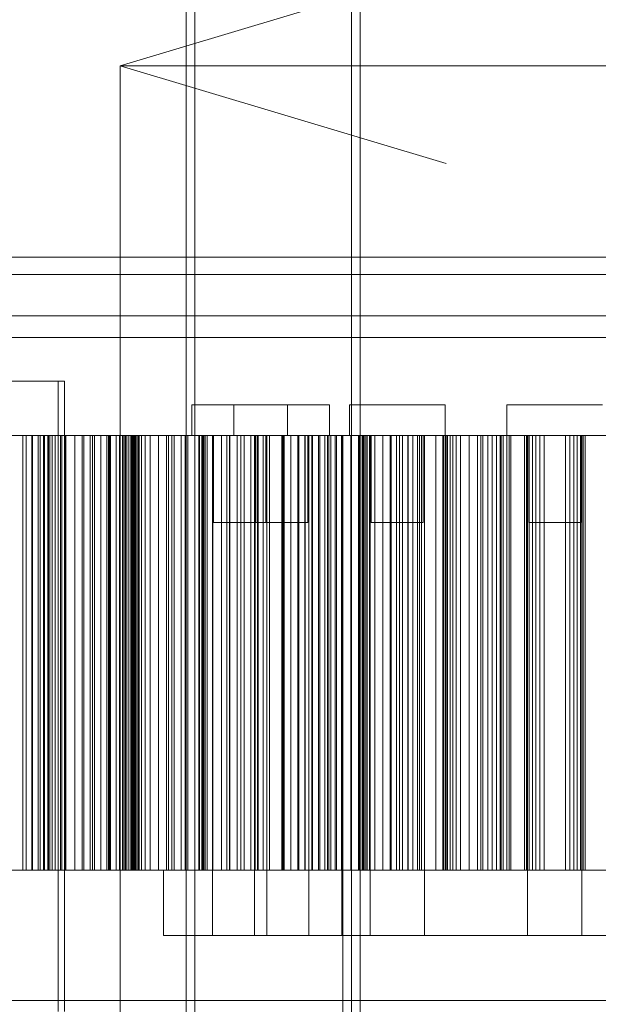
# Model space of a CAD drawing. Header units: millimetres. Extents: x -4395 to 65662, y -65530 to 6847.
# Tile 733 of 1034: x 24204 to 24470, y -17512 to -17059. Entities that reach past the tile are written whole.
import ezdxf

# ---------------------------------------------------------------- set-up
doc = ezdxf.new("R2010")
doc.units = ezdxf.units.MM
for name, color, linetype, lineweight in [('COTAS_P', 1, 'Continuous', 0), ('superior_briquetadora', 7, 'Continuous', 0), ('superior_C02', 7, 'Continuous', 0)]:
    doc.layers.add(name, color=color, linetype=linetype, lineweight=lineweight)
doc.dimstyles.new('R19_100', dxfattribs={"dimtxt": 250, "dimasz": 150, "dimexe": 150, "dimexo": 80, "dimgap": 100, "dimtad": 1, "dimtih": 1, "dimtoh": 1, "dimdsep": 46, "dimcen": 0.09, "dimadec": 0, "dimazin": 0, "dimtfac": 1, "dimtdec": 4, "dimtofl": 0, "dimtmove": 0, "dimatfit": 3, "dimfxl": 1, "dimtolj": 1, "dimtzin": 0, "dimarcsym": 0})

# ---------------------------------------------------------------- blocks, each defined once
blk = doc.blocks.new('DIM_R33_31')
at = {"layer": 'COTAS_P'}
for p, q in [((24250.07, -17080), (24400.07, -17035)), ((26750.07, -17080), (26600.07, -17035)), ((24250.07, -17980), (24250.07, -17080)), ((24250.07, -17080), (26750.07, -17080)), ((24250.07, -17080), (24400.07, -17125)), ((26750.07, -17080), (26600.07, -17125)), ((26750.07, -17980), (26750.07, -17080))]:
    blk.add_line(p, q, dxfattribs=at)
blk.add_text('2500 P', height=250, dxfattribs=at).set_placement((25500.07, -16980))

msp = doc.modelspace()

# ---------------------------------------------------------------- linework, layer by layer
at = {"layer": 'superior_briquetadora'}
for p, q in [((24283.067, -17236), (24285.246, -17236)), ((24283.067, -17236), (24283.067, -17250)), ((24285.246, -17236), (24291.351, -17236)), ((24291.351, -17236), (24300.172, -17236)), ((24300.172, -17236), (24309.963, -17236)), ((24302.494, -17236), (24304.672, -17236)), ((24302.494, -17236), (24302.494, -17250)), ((24304.672, -17236), (24310.777, -17236)), ((24309.963, -17236), (24318.784, -17236)), ((24310.777, -17236), (24319.598, -17236)), ((24318.784, -17236), (24324.889, -17236)), ((24319.598, -17236), (24329.389, -17236)), ((24324.889, -17236), (24327.067, -17236)), ((24327.067, -17236), (24327.067, -17250)), ((24329.389, -17236), (24338.211, -17236)), ((24338.211, -17236), (24344.315, -17236)), ((24344.315, -17236), (24346.494, -17236)), ((24346.494, -17236), (24346.494, -17250)), ((24355.567, -17236), (24357.746, -17236)), ((24355.567, -17236), (24355.567, -17250)), ((24357.746, -17236), (24363.851, -17236)), ((24363.851, -17236), (24372.672, -17236)), ((24372.672, -17236), (24382.463, -17236)), ((24382.463, -17236), (24391.284, -17236)), ((24391.284, -17236), (24397.389, -17236)), ((24397.389, -17236), (24399.567, -17236)), ((24399.567, -17236), (24399.567, -17250)), ((24428.067, -17236), (24430.246, -17236)), ((24428.067, -17236), (24428.067, -17250)), ((24430.246, -17236), (24436.351, -17236)), ((24436.351, -17236), (24445.172, -17236)), ((24445.172, -17236), (24454.963, -17236)), ((24454.963, -17236), (24463.784, -17236)), ((24463.784, -17236), (24469.889, -17236)), ((24469.889, -17236), (24472.067, -17236)), ((24212.394, -17250), (24198.689, -17250)), ((24201.124, -17250), (24205.376, -17250)), ((24205.376, -17250), (24205.376, -17450)), ((24205.376, -17250), (24209.478, -17250)), ((24206.858, -17250), (24209.541, -17250)), ((24206.948, -17250), (24206.858, -17250)), ((24206.858, -17450), (24206.858, -17250)), ((24209.81, -17250), (24206.948, -17250)), ((24206.948, -17450), (24206.948, -17250)), ((24209.478, -17250), (24209.478, -17450)), ((24209.478, -17250), (24213.414, -17250)), ((24209.541, -17250), (24214.897, -17250)), ((24209.541, -17450), (24209.541, -17250)), ((24215.332, -17250), (24209.81, -17250)), ((24209.81, -17450), (24209.81, -17250)), ((24225.1, -17250), (24212.394, -17250)), ((24212.394, -17450), (24212.394, -17250)), ((24213.414, -17250), (24213.414, -17450)), ((24213.414, -17250), (24217.159, -17250)), ((24214.897, -17250), (24222.717, -17250)), ((24214.897, -17450), (24214.897, -17250)), ((24223.304, -17250), (24215.332, -17250)), ((24215.332, -17450), (24215.332, -17250)), ((24216.811, -17250), (24216.811, -17450)), ((24217.787, -17250), (24216.811, -17250)), ((24216.811, -17250), (24225.011, -17250)), ((24217.159, -17250), (24217.159, -17450)), ((24217.159, -17250), (24225.07, -17250)), ((24217.787, -17250), (24217.787, -17450)), ((24218.91, -17250), (24217.787, -17250)), ((24218.91, -17250), (24218.91, -17450)), ((24220.188, -17250), (24218.91, -17250)), ((24220.188, -17250), (24220.188, -17450)), ((24221.63, -17250), (24220.188, -17250)), ((24221.63, -17250), (24221.63, -17450)), ((24223.25, -17250), (24221.63, -17250)), ((24222.717, -17250), (24232.703, -17250)), ((24222.717, -17450), (24222.717, -17250)), ((24223.25, -17250), (24223.25, -17450)), ((24225.07, -17250), (24223.25, -17250)), ((24233.417, -17250), (24223.304, -17250)), ((24223.304, -17450), (24223.304, -17250)), ((24225.011, -17250), (24225.011, -17450)), ((24225.011, -17250), (24229.276, -17250)), ((24225.07, -17250), (24225.07, -17450)), ((24236.32, -17250), (24225.1, -17250)), ((24225.1, -17450), (24225.1, -17250)), ((24229.276, -17250), (24229.276, -17450)), ((24229.276, -17250), (24233.401, -17250)), ((24232.703, -17250), (24238.307, -17250)), ((24232.703, -17450), (24232.703, -17250)), ((24233.401, -17250), (24233.401, -17450)), ((24233.401, -17250), (24237.376, -17250)), ((24245.285, -17250), (24233.417, -17250)), ((24233.417, -17450), (24233.417, -17250)), ((24245.623, -17250), (24236.32, -17250)), ((24236.32, -17450), (24236.32, -17250)), ((24237.376, -17250), (24237.376, -17450)), ((24237.376, -17250), (24241.189, -17250)), ((24238.307, -17250), (24244.007, -17250)), ((24238.307, -17450), (24238.307, -17250)), ((24241.189, -17250), (24241.189, -17450)), ((24241.189, -17250), (24244.822, -17250)), ((24244.007, -17250), (24249.8, -17250)), ((24244.007, -17450), (24244.007, -17250)), ((24244.822, -17250), (24244.822, -17450)), ((24244.822, -17250), (24248.252, -17250)), ((24258.45, -17250), (24245.285, -17250)), ((24245.285, -17450), (24245.285, -17250)), ((24252.651, -17250), (24245.623, -17250)), ((24245.623, -17450), (24245.623, -17250)), ((24248.252, -17250), (24248.252, -17450)), ((24248.252, -17250), (24256.699, -17250)), ((24249.8, -17250), (24255.683, -17250)), ((24249.8, -17450), (24249.8, -17250)), ((24251.282, -17250), (24251.282, -17450)), ((24251.76, -17250), (24251.282, -17250)), ((24251.282, -17250), (24259.979, -17250)), ((24251.76, -17250), (24251.76, -17450)), ((24252.395, -17250), (24251.76, -17250)), ((24252.395, -17250), (24252.395, -17450)), ((24253.193, -17250), (24252.395, -17250)), ((24257.133, -17250), (24252.651, -17250)), ((24252.651, -17450), (24252.651, -17250)), ((24253.193, -17250), (24253.193, -17450)), ((24254.165, -17250), (24253.193, -17250)), ((24254.165, -17250), (24254.165, -17450)), ((24255.326, -17250), (24254.165, -17250)), ((24255.067, -17250), (24255.112, -17250)), ((24255.067, -17450), (24255.067, -17250)), ((24255.112, -17250), (24255.244, -17250)), ((24255.112, -17450), (24255.112, -17250)), ((24255.244, -17250), (24255.464, -17250)), ((24255.244, -17450), (24255.244, -17250)), ((24255.326, -17250), (24255.326, -17450)), ((24256.699, -17250), (24255.326, -17250)), ((24255.464, -17250), (24255.771, -17250)), ((24255.464, -17450), (24255.464, -17250)), ((24255.683, -17250), (24261.654, -17250)), ((24255.683, -17450), (24255.683, -17250)), ((24255.771, -17250), (24256.167, -17250)), ((24255.771, -17450), (24255.771, -17250)), ((24256.167, -17250), (24256.65, -17250)), ((24256.167, -17450), (24256.167, -17250)), ((24256.65, -17250), (24257.221, -17250)), ((24256.65, -17450), (24256.65, -17250)), ((24256.699, -17250), (24256.699, -17450)), ((24258.898, -17250), (24257.133, -17250)), ((24257.133, -17450), (24257.133, -17250)), ((24257.221, -17250), (24257.878, -17250)), ((24257.221, -17450), (24257.221, -17250)), ((24257.878, -17250), (24258.898, -17250)), ((24257.878, -17450), (24257.878, -17250)), ((24272.406, -17250), (24258.45, -17250)), ((24258.45, -17450), (24258.45, -17250)), ((24258.898, -17450), (24258.898, -17250)), ((24259.979, -17250), (24259.979, -17450)), ((24259.979, -17250), (24263.947, -17250)), ((24261.654, -17250), (24267.711, -17250)), ((24261.654, -17450), (24261.654, -17250)), ((24263.947, -17250), (24263.947, -17450)), ((24263.947, -17250), (24267.765, -17250)), ((24267.711, -17250), (24273.849, -17250)), ((24267.711, -17450), (24267.711, -17250)), ((24267.765, -17250), (24267.765, -17450)), ((24267.765, -17250), (24271.424, -17250)), ((24271.424, -17250), (24271.424, -17450)), ((24271.424, -17250), (24274.911, -17250)), ((24286.619, -17250), (24272.406, -17250)), ((24272.406, -17450), (24272.406, -17250)), ((24273.849, -17250), (24280.067, -17250)), ((24273.849, -17450), (24273.849, -17250)), ((24274.911, -17250), (24274.911, -17450)), ((24274.911, -17250), (24278.207, -17250)), ((24278.207, -17250), (24278.207, -17450)), ((24278.207, -17250), (24281.288, -17250)), ((24280.067, -17250), (24286.362, -17250)), ((24280.067, -17450), (24280.067, -17250)), ((24281.288, -17250), (24281.288, -17450)), ((24281.288, -17250), (24290.191, -17250)), ((24283.067, -17250), (24285.246, -17250)), ((24285.246, -17250), (24291.351, -17250)), ((24286.362, -17250), (24292.731, -17250)), ((24286.362, -17450), (24286.362, -17250)), ((24300.54, -17250), (24286.619, -17250)), ((24286.619, -17450), (24286.619, -17250)), ((24287.643, -17250), (24287.643, -17450)), ((24287.783, -17250), (24287.643, -17250)), ((24287.643, -17250), (24287.666, -17250)), ((24287.666, -17250), (24287.666, -17450)), ((24287.666, -17250), (24296.777, -17250)), ((24287.783, -17250), (24287.783, -17450)), ((24288.094, -17250), (24287.783, -17250)), ((24288.094, -17250), (24288.094, -17450)), ((24288.587, -17250), (24288.094, -17250)), ((24288.587, -17250), (24288.587, -17450)), ((24289.277, -17250), (24288.587, -17250)), ((24289.277, -17250), (24289.277, -17450)), ((24290.191, -17250), (24289.277, -17250)), ((24290.191, -17250), (24290.191, -17450)), ((24291.351, -17250), (24300.172, -17250)), ((24292.567, -17480), (24292.567, -17250)), ((24293.805, -17250), (24292.567, -17250)), ((24292.731, -17250), (24299.171, -17250)), ((24292.731, -17450), (24292.731, -17250)), ((24293.067, -17250), (24294.256, -17250)), ((24293.067, -17250), (24293.067, -17290)), ((24297.274, -17250), (24293.805, -17250)), ((24294.256, -17250), (24297.586, -17250)), ((24296.777, -17250), (24296.777, -17450)), ((24296.777, -17250), (24300.41, -17250)), ((24302.286, -17250), (24297.274, -17250)), ((24297.586, -17250), (24302.397, -17250)), ((24299.171, -17250), (24305.679, -17250)), ((24299.171, -17450), (24299.171, -17250)), ((24300.172, -17250), (24309.963, -17250)), ((24300.41, -17250), (24300.41, -17450)), ((24300.41, -17250), (24303.885, -17250)), ((24313.636, -17250), (24300.54, -17250)), ((24300.54, -17450), (24300.54, -17250)), ((24307.849, -17250), (24302.286, -17250)), ((24302.397, -17250), (24307.738, -17250)), ((24302.494, -17250), (24304.672, -17250)), ((24303.885, -17250), (24303.885, -17450)), ((24303.885, -17250), (24307.193, -17250)), ((24304.672, -17250), (24310.777, -17250)), ((24305.679, -17250), (24312.252, -17250)), ((24305.679, -17450), (24305.679, -17250)), ((24307.193, -17250), (24307.193, -17450)), ((24307.193, -17250), (24310.319, -17250)), ((24307.738, -17250), (24312.549, -17250)), ((24312.861, -17250), (24307.849, -17250)), ((24309.963, -17250), (24318.784, -17250)), ((24310.319, -17250), (24310.319, -17450)), ((24310.319, -17250), (24313.248, -17250)), ((24310.777, -17250), (24319.598, -17250)), ((24311.994, -17480), (24311.994, -17250)), ((24313.232, -17250), (24311.994, -17250)), ((24312.252, -17250), (24318.888, -17250)), ((24312.252, -17450), (24312.252, -17250)), ((24312.494, -17250), (24313.682, -17250)), ((24312.494, -17250), (24312.494, -17290)), ((24312.549, -17250), (24315.879, -17250)), ((24316.33, -17250), (24312.861, -17250)), ((24316.7, -17250), (24313.232, -17250)), ((24313.248, -17250), (24313.248, -17450)), ((24313.248, -17250), (24315.949, -17250)), ((24325.402, -17250), (24313.636, -17250)), ((24313.636, -17450), (24313.636, -17250)), ((24313.682, -17250), (24317.012, -17250)), ((24315.879, -17250), (24317.067, -17250)), ((24315.949, -17250), (24315.949, -17450)), ((24315.949, -17250), (24325.223, -17250)), ((24317.567, -17250), (24316.33, -17250)), ((24321.712, -17250), (24316.7, -17250)), ((24317.012, -17250), (24321.824, -17250)), ((24317.067, -17250), (24317.067, -17290)), ((24317.567, -17480), (24317.567, -17250)), ((24318.784, -17250), (24324.889, -17250)), ((24318.888, -17250), (24325.583, -17250)), ((24318.888, -17450), (24318.888, -17250)), ((24319.598, -17250), (24329.389, -17250)), ((24327.275, -17250), (24321.712, -17250)), ((24321.824, -17250), (24327.164, -17250)), ((24324.555, -17250), (24324.735, -17250)), ((24324.564, -17250), (24324.564, -17450)), ((24324.777, -17250), (24324.564, -17250)), ((24324.735, -17250), (24324.735, -17450)), ((24324.735, -17250), (24325.091, -17250)), ((24324.777, -17250), (24324.777, -17450)), ((24325.223, -17250), (24324.777, -17250)), ((24324.889, -17250), (24327.067, -17250)), ((24325.091, -17250), (24325.091, -17450)), ((24325.091, -17250), (24325.615, -17250)), ((24325.223, -17250), (24325.223, -17450)), ((24328.617, -17250), (24325.402, -17250)), ((24325.402, -17450), (24325.402, -17250)), ((24325.583, -17250), (24332.334, -17250)), ((24325.583, -17450), (24325.583, -17250)), ((24325.615, -17250), (24325.615, -17450)), ((24325.615, -17250), (24335.052, -17250)), ((24327.164, -17250), (24331.976, -17250)), ((24332.287, -17250), (24327.275, -17250)), ((24331.886, -17250), (24328.617, -17250)), ((24328.617, -17450), (24328.617, -17250)), ((24329.389, -17250), (24338.211, -17250)), ((24335.208, -17250), (24331.886, -17250)), ((24331.886, -17450), (24331.886, -17250)), ((24331.976, -17250), (24335.305, -17250)), ((24335.756, -17250), (24332.287, -17250)), ((24332.334, -17250), (24346.085, -17250)), ((24332.334, -17450), (24332.334, -17250)), ((24335.052, -17250), (24335.052, -17450)), ((24335.052, -17250), (24338.315, -17250)), ((24338.582, -17250), (24335.208, -17250)), ((24335.208, -17450), (24335.208, -17250)), ((24335.305, -17250), (24336.494, -17250)), ((24336.994, -17250), (24335.756, -17250)), ((24336.494, -17250), (24336.494, -17290)), ((24336.994, -17480), (24336.994, -17250)), ((24338.211, -17250), (24344.315, -17250)), ((24338.315, -17250), (24338.315, -17450)), ((24338.315, -17250), (24341.413, -17250)), ((24342.007, -17250), (24338.582, -17250)), ((24338.582, -17450), (24338.582, -17250)), ((24341.413, -17250), (24341.413, -17450)), ((24341.413, -17250), (24344.337, -17250)), ((24345.481, -17250), (24342.007, -17250)), ((24342.007, -17450), (24342.007, -17250)), ((24344.315, -17250), (24346.494, -17250)), ((24344.337, -17250), (24344.337, -17450)), ((24344.337, -17250), (24347.074, -17250)), ((24349.001, -17250), (24345.481, -17250)), ((24345.481, -17450), (24345.481, -17250)), ((24346.085, -17250), (24360.273, -17250)), ((24346.085, -17450), (24346.085, -17250)), ((24347.074, -17250), (24347.074, -17450)), ((24347.074, -17250), (24349.605, -17250)), ((24352.567, -17250), (24349.001, -17250)), ((24349.001, -17450), (24349.001, -17250)), ((24349.605, -17250), (24349.605, -17450)), ((24349.605, -17250), (24351.903, -17250)), ((24351.903, -17250), (24351.903, -17450)), ((24351.903, -17250), (24361.457, -17250)), ((24352.067, -17250), (24352.067, -17480)), ((24353.951, -17250), (24352.067, -17250)), ((24352.567, -17250), (24354.441, -17250)), ((24352.567, -17250), (24352.567, -17800)), ((24356.178, -17250), (24352.567, -17250)), ((24352.567, -17450), (24352.567, -17250)), ((24359.527, -17250), (24353.951, -17250)), ((24354.441, -17250), (24359.989, -17250)), ((24355.567, -17250), (24357.746, -17250)), ((24359.831, -17250), (24356.178, -17250)), ((24356.178, -17450), (24356.178, -17250)), ((24357.746, -17250), (24363.851, -17250)), ((24368.583, -17250), (24359.527, -17250)), ((24363.524, -17250), (24359.831, -17250)), ((24359.831, -17450), (24359.831, -17250)), ((24359.989, -17250), (24368.999, -17250)), ((24360.273, -17250), (24374.351, -17250)), ((24360.273, -17450), (24360.273, -17250)), ((24361.457, -17250), (24361.457, -17450)), ((24361.457, -17250), (24361.484, -17250)), ((24361.484, -17250), (24361.484, -17450)), ((24361.484, -17250), (24361.749, -17250)), ((24361.749, -17250), (24361.749, -17450)), ((24361.749, -17250), (24362.225, -17250)), ((24362.225, -17250), (24362.225, -17450)), ((24362.225, -17250), (24362.893, -17250)), ((24362.893, -17250), (24362.893, -17450)), ((24362.893, -17250), (24363.742, -17250)), ((24367.257, -17250), (24363.524, -17250)), ((24363.524, -17450), (24363.524, -17250)), ((24363.742, -17250), (24363.742, -17450)), ((24363.742, -17250), (24364.763, -17250)), ((24363.851, -17250), (24372.672, -17250)), ((24364.763, -17250), (24364.763, -17450)), ((24364.763, -17250), (24374.434, -17250)), ((24365.067, -17480), (24365.067, -17250)), ((24366.305, -17250), (24365.067, -17250)), ((24365.567, -17250), (24366.756, -17250)), ((24365.567, -17250), (24365.567, -17290)), ((24369.774, -17250), (24366.305, -17250)), ((24366.756, -17250), (24370.086, -17250)), ((24371.027, -17250), (24367.257, -17250)), ((24367.257, -17450), (24367.257, -17250)), ((24380.771, -17250), (24368.583, -17250)), ((24368.999, -17250), (24381.125, -17250)), ((24374.786, -17250), (24369.774, -17250)), ((24370.086, -17250), (24374.897, -17250)), ((24374.832, -17250), (24371.027, -17250)), ((24371.027, -17450), (24371.027, -17250)), ((24372.672, -17250), (24382.463, -17250)), ((24374.351, -17250), (24387.78, -17250)), ((24374.351, -17450), (24374.351, -17250)), ((24374.434, -17250), (24374.434, -17450)), ((24374.434, -17250), (24377.295, -17250)), ((24380.349, -17250), (24374.786, -17250)), ((24378.672, -17250), (24374.832, -17250)), ((24374.832, -17450), (24374.832, -17250)), ((24374.897, -17250), (24380.238, -17250)), ((24377.295, -17250), (24377.295, -17450)), ((24377.295, -17250), (24379.987, -17250)), ((24382.544, -17250), (24378.672, -17250)), ((24378.672, -17450), (24378.672, -17250)), ((24379.987, -17250), (24379.987, -17450)), ((24379.987, -17250), (24382.5, -17250)), ((24380.238, -17250), (24385.049, -17250)), ((24385.361, -17250), (24380.349, -17250)), ((24395.622, -17250), (24380.771, -17250)), ((24381.125, -17250), (24395.899, -17250)), ((24382.463, -17250), (24391.284, -17250)), ((24382.5, -17250), (24382.5, -17450)), ((24382.5, -17250), (24384.82, -17250)), ((24395.33, -17250), (24382.544, -17250)), ((24382.544, -17450), (24382.544, -17250)), ((24384.82, -17250), (24384.82, -17450)), ((24384.82, -17250), (24386.931, -17250)), ((24385.049, -17250), (24388.379, -17250)), ((24388.83, -17250), (24385.361, -17250)), ((24386.931, -17250), (24386.931, -17450)), ((24386.931, -17250), (24388.801, -17250)), ((24387.78, -17250), (24400.043, -17250)), ((24387.78, -17450), (24387.78, -17250)), ((24388.379, -17250), (24389.567, -17250)), ((24388.801, -17250), (24388.801, -17450)), ((24388.801, -17250), (24398.544, -17250)), ((24390.067, -17250), (24388.83, -17250)), ((24389.567, -17250), (24389.567, -17290)), ((24390.067, -17480), (24390.067, -17250)), ((24391.284, -17250), (24397.389, -17250)), ((24406.661, -17250), (24395.33, -17250)), ((24395.33, -17450), (24395.33, -17250)), ((24412.565, -17250), (24395.622, -17250)), ((24395.899, -17250), (24412.756, -17250)), ((24397.389, -17250), (24399.567, -17250)), ((24398.544, -17250), (24398.544, -17450)), ((24398.544, -17250), (24399.044, -17250)), ((24399.044, -17250), (24399.044, -17450)), ((24399.044, -17250), (24399.786, -17250)), ((24399.786, -17250), (24399.786, -17450)), ((24399.786, -17250), (24400.741, -17250)), ((24400.043, -17250), (24410.669, -17250)), ((24400.043, -17450), (24400.043, -17250)), ((24400.741, -17250), (24400.741, -17450)), ((24400.741, -17250), (24401.891, -17250)), ((24401.891, -17250), (24401.891, -17450)), ((24401.891, -17250), (24403.225, -17250)), ((24403.225, -17250), (24403.225, -17450)), ((24403.225, -17250), (24404.731, -17250)), ((24404.731, -17250), (24404.731, -17450)), ((24404.731, -17250), (24414.545, -17250)), ((24416.1, -17250), (24406.661, -17250)), ((24406.661, -17450), (24406.661, -17250)), ((24410.669, -17250), (24419.249, -17250)), ((24410.669, -17450), (24410.669, -17250)), ((24430.949, -17250), (24412.565, -17250)), ((24412.756, -17250), (24431.046, -17250)), ((24414.545, -17250), (24414.545, -17450)), ((24414.545, -17250), (24416.977, -17250)), ((24423.284, -17250), (24416.1, -17250)), ((24416.1, -17450), (24416.1, -17250)), ((24416.977, -17250), (24416.977, -17450)), ((24416.977, -17250), (24419.236, -17250)), ((24419.236, -17250), (24419.236, -17450)), ((24419.236, -17250), (24421.313, -17250)), ((24419.249, -17250), (24425.453, -17250)), ((24419.249, -17450), (24419.249, -17250)), ((24421.313, -17250), (24421.313, -17450)), ((24421.313, -17250), (24423.195, -17250)), ((24423.195, -17250), (24423.195, -17450)), ((24423.195, -17250), (24424.864, -17250)), ((24427.938, -17250), (24423.284, -17250)), ((24423.284, -17450), (24423.284, -17250)), ((24424.864, -17250), (24424.864, -17450)), ((24424.864, -17250), (24426.29, -17250)), ((24425.453, -17250), (24429.044, -17250)), ((24425.453, -17450), (24425.453, -17250)), ((24426.29, -17250), (24426.29, -17450)), ((24426.29, -17250), (24436.127, -17250)), ((24429.883, -17250), (24427.938, -17250)), ((24427.938, -17450), (24427.938, -17250)), ((24428.067, -17250), (24430.246, -17250)), ((24429.044, -17250), (24429.883, -17250)), ((24429.044, -17450), (24429.044, -17250)), ((24429.883, -17450), (24429.883, -17250)), ((24430.246, -17250), (24436.351, -17250)), ((24450.067, -17250), (24430.949, -17250)), ((24431.046, -17250), (24450.067, -17250)), ((24436.127, -17250), (24436.127, -17450)), ((24436.127, -17250), (24437.095, -17250)), ((24436.351, -17250), (24445.172, -17250)), ((24437.095, -17250), (24437.095, -17450)), ((24437.095, -17250), (24438.306, -17250)), ((24437.567, -17480), (24437.567, -17250)), ((24438.805, -17250), (24437.567, -17250)), ((24438.067, -17250), (24439.256, -17250)), ((24438.067, -17250), (24438.067, -17290)), ((24438.306, -17250), (24438.306, -17450)), ((24438.306, -17250), (24439.732, -17250)), ((24442.274, -17250), (24438.805, -17250)), ((24439.256, -17250), (24442.586, -17250)), ((24439.732, -17250), (24439.732, -17450)), ((24439.732, -17250), (24441.353, -17250)), ((24441.353, -17250), (24441.353, -17450)), ((24441.353, -17250), (24443.158, -17250)), ((24447.286, -17250), (24442.274, -17250)), ((24442.586, -17250), (24447.397, -17250)), ((24443.158, -17250), (24443.158, -17450)), ((24443.158, -17250), (24445.137, -17250)), ((24445.137, -17250), (24445.137, -17450)), ((24445.137, -17250), (24454.998, -17250)), ((24445.172, -17250), (24454.963, -17250)), ((24452.849, -17250), (24447.286, -17250)), ((24447.397, -17250), (24452.738, -17250)), ((24450.067, -17250), (24469.089, -17250)), ((24469.186, -17250), (24450.067, -17250)), ((24452.738, -17250), (24457.549, -17250)), ((24457.861, -17250), (24452.849, -17250)), ((24454.963, -17250), (24463.784, -17250)), ((24454.998, -17250), (24454.998, -17450)), ((24454.998, -17250), (24456.977, -17250)), ((24456.977, -17250), (24456.977, -17450)), ((24456.977, -17250), (24458.782, -17250)), ((24457.549, -17250), (24460.879, -17250)), ((24461.33, -17250), (24457.861, -17250)), ((24458.782, -17250), (24458.782, -17450)), ((24458.782, -17250), (24460.403, -17250)), ((24460.403, -17250), (24460.403, -17450)), ((24460.403, -17250), (24461.829, -17250)), ((24460.879, -17250), (24462.067, -17250)), ((24462.567, -17250), (24461.33, -17250)), ((24461.829, -17250), (24461.829, -17450)), ((24461.829, -17250), (24463.04, -17250)), ((24462.067, -17250), (24462.067, -17290)), ((24462.567, -17480), (24462.567, -17250)), ((24463.04, -17250), (24463.04, -17450)), ((24463.04, -17250), (24464.008, -17250)), ((24463.784, -17250), (24469.889, -17250)), ((24464.008, -17250), (24464.008, -17450)), ((24464.008, -17250), (24473.845, -17250)), ((24469.089, -17250), (24487.379, -17250)), ((24487.57, -17250), (24469.186, -17250)), ((24469.889, -17250), (24472.067, -17250)), ((24293.067, -17290), (24294.256, -17290)), ((24294.256, -17290), (24297.586, -17290)), ((24297.586, -17290), (24302.397, -17290)), ((24302.397, -17290), (24307.738, -17290)), ((24307.738, -17290), (24312.549, -17290)), ((24312.494, -17290), (24313.682, -17290)), ((24312.549, -17290), (24315.879, -17290)), ((24313.682, -17290), (24317.012, -17290)), ((24315.879, -17290), (24317.067, -17290)), ((24317.012, -17290), (24321.824, -17290)), ((24321.824, -17290), (24327.164, -17290)), ((24327.164, -17290), (24331.976, -17290)), ((24331.976, -17290), (24335.305, -17290)), ((24335.305, -17290), (24336.494, -17290)), ((24365.567, -17290), (24366.756, -17290)), ((24366.756, -17290), (24370.086, -17290)), ((24370.086, -17290), (24374.897, -17290)), ((24374.897, -17290), (24380.238, -17290)), ((24380.238, -17290), (24385.049, -17290)), ((24385.049, -17290), (24388.379, -17290)), ((24388.379, -17290), (24389.567, -17290)), ((24438.067, -17290), (24439.256, -17290)), ((24439.256, -17290), (24442.586, -17290)), ((24442.586, -17290), (24447.397, -17290)), ((24447.397, -17290), (24452.738, -17290)), ((24452.738, -17290), (24457.549, -17290)), ((24457.549, -17290), (24460.879, -17290)), ((24460.879, -17290), (24462.067, -17290)), ((24198.689, -17450), (24212.394, -17450)), ((24201.124, -17450), (24205.376, -17450)), ((24205.376, -17450), (24209.478, -17450)), ((24206.948, -17450), (24206.858, -17450)), ((24206.858, -17450), (24209.541, -17450)), ((24209.81, -17450), (24206.948, -17450)), ((24209.478, -17450), (24213.414, -17450)), ((24209.541, -17450), (24214.897, -17450)), ((24215.332, -17450), (24209.81, -17450)), ((24212.394, -17450), (24225.1, -17450)), ((24213.414, -17450), (24217.159, -17450)), ((24214.897, -17450), (24222.717, -17450)), ((24223.304, -17450), (24215.332, -17450)), ((24217.787, -17450), (24216.811, -17450)), ((24216.811, -17450), (24225.011, -17450)), ((24217.159, -17450), (24225.07, -17450)), ((24218.91, -17450), (24217.787, -17450)), ((24220.188, -17450), (24218.91, -17450)), ((24221.63, -17450), (24220.188, -17450)), ((24223.25, -17450), (24221.63, -17450)), ((24222.717, -17450), (24232.703, -17450)), ((24225.07, -17450), (24223.25, -17450)), ((24233.417, -17450), (24223.304, -17450)), ((24225.011, -17450), (24229.276, -17450)), ((24225.1, -17450), (24236.32, -17450)), ((24229.276, -17450), (24233.401, -17450)), ((24232.703, -17450), (24238.307, -17450)), ((24233.401, -17450), (24237.376, -17450)), ((24245.285, -17450), (24233.417, -17450)), ((24236.32, -17450), (24245.623, -17450)), ((24237.376, -17450), (24241.189, -17450)), ((24238.307, -17450), (24244.007, -17450)), ((24241.189, -17450), (24244.822, -17450)), ((24244.007, -17450), (24249.8, -17450)), ((24244.822, -17450), (24248.252, -17450)), ((24258.45, -17450), (24245.285, -17450)), ((24245.623, -17450), (24252.651, -17450)), ((24248.252, -17450), (24256.699, -17450)), ((24249.8, -17450), (24255.683, -17450)), ((24251.76, -17450), (24251.282, -17450)), ((24251.282, -17450), (24259.979, -17450)), ((24252.395, -17450), (24251.76, -17450)), ((24253.193, -17450), (24252.395, -17450)), ((24252.651, -17450), (24257.133, -17450)), ((24254.165, -17450), (24253.193, -17450)), ((24255.326, -17450), (24254.165, -17450)), ((24255.112, -17450), (24255.067, -17450)), ((24255.244, -17450), (24255.112, -17450)), ((24255.464, -17450), (24255.244, -17450)), ((24256.699, -17450), (24255.326, -17450)), ((24255.771, -17450), (24255.464, -17450)), ((24255.683, -17450), (24261.654, -17450)), ((24256.167, -17450), (24255.771, -17450)), ((24256.65, -17450), (24256.167, -17450)), ((24257.221, -17450), (24256.65, -17450)), ((24257.133, -17450), (24258.898, -17450)), ((24257.878, -17450), (24257.221, -17450)), ((24258.898, -17450), (24257.878, -17450)), ((24272.406, -17450), (24258.45, -17450)), ((24259.979, -17450), (24263.947, -17450)), ((24261.654, -17450), (24267.711, -17450)), ((24263.947, -17450), (24267.765, -17450)), ((24267.711, -17450), (24273.849, -17450)), ((24267.765, -17450), (24271.424, -17450)), ((24271.123, -17450), (24270.067, -17450)), ((24270.067, -17450), (24270.067, -17480)), ((24274.276, -17450), (24271.123, -17450)), ((24271.424, -17450), (24274.911, -17450)), ((24286.619, -17450), (24272.406, -17450)), ((24273.849, -17450), (24280.067, -17450)), ((24279.49, -17450), (24274.276, -17450)), ((24274.911, -17450), (24278.207, -17450)), ((24278.207, -17450), (24281.288, -17450)), ((24286.704, -17450), (24279.49, -17450)), ((24280.067, -17450), (24286.362, -17450)), ((24281.288, -17450), (24290.191, -17450)), ((24286.362, -17450), (24292.731, -17450)), ((24300.54, -17450), (24286.619, -17450)), ((24295.833, -17450), (24286.704, -17450)), ((24287.783, -17450), (24287.643, -17450)), ((24287.643, -17450), (24287.666, -17450)), ((24287.666, -17450), (24296.777, -17450)), ((24288.094, -17450), (24287.783, -17450)), ((24288.587, -17450), (24288.094, -17450)), ((24289.277, -17450), (24288.587, -17450)), ((24290.191, -17450), (24289.277, -17450)), ((24292.731, -17450), (24299.171, -17450)), ((24306.771, -17450), (24295.833, -17450)), ((24296.777, -17450), (24300.41, -17450)), ((24299.171, -17450), (24305.679, -17450)), ((24300.41, -17450), (24303.885, -17450)), ((24313.636, -17450), (24300.54, -17450)), ((24303.885, -17450), (24307.193, -17450)), ((24305.679, -17450), (24312.252, -17450)), ((24319.388, -17450), (24306.771, -17450)), ((24307.193, -17450), (24310.319, -17450)), ((24310.319, -17450), (24313.248, -17450)), ((24312.252, -17450), (24318.888, -17450)), ((24313.248, -17450), (24315.949, -17450)), ((24325.402, -17450), (24313.636, -17450)), ((24315.949, -17450), (24325.223, -17450)), ((24318.888, -17450), (24325.583, -17450)), ((24333.538, -17450), (24319.388, -17450)), ((24324.555, -17450), (24324.735, -17450)), ((24324.777, -17450), (24324.564, -17450)), ((24324.735, -17450), (24325.091, -17450)), ((24325.223, -17450), (24324.777, -17450)), ((24325.091, -17450), (24325.615, -17450)), ((24328.617, -17450), (24325.402, -17450)), ((24325.583, -17450), (24332.334, -17450)), ((24325.615, -17450), (24335.052, -17450)), ((24331.886, -17450), (24328.617, -17450)), ((24335.208, -17450), (24331.886, -17450)), ((24332.334, -17450), (24346.085, -17450)), ((24349.054, -17450), (24333.538, -17450)), ((24335.052, -17450), (24338.315, -17450)), ((24338.582, -17450), (24335.208, -17450)), ((24338.315, -17450), (24341.413, -17450)), ((24342.007, -17450), (24338.582, -17450)), ((24341.413, -17450), (24344.337, -17450)), ((24345.481, -17450), (24342.007, -17450)), ((24344.337, -17450), (24347.074, -17450)), ((24349.001, -17450), (24345.481, -17450)), ((24346.085, -17450), (24360.273, -17450)), ((24347.074, -17450), (24349.605, -17450)), ((24352.567, -17450), (24349.001, -17450)), ((24365.754, -17450), (24349.054, -17450)), ((24349.605, -17450), (24351.903, -17450)), ((24351.903, -17450), (24361.457, -17450)), ((24356.178, -17450), (24352.567, -17450)), ((24359.831, -17450), (24356.178, -17450)), ((24363.524, -17450), (24359.831, -17450)), ((24360.273, -17450), (24374.351, -17450)), ((24361.457, -17450), (24361.484, -17450)), ((24361.484, -17450), (24361.749, -17450)), ((24361.749, -17450), (24362.225, -17450)), ((24362.225, -17450), (24362.893, -17450)), ((24362.893, -17450), (24363.742, -17450)), ((24367.257, -17450), (24363.524, -17450)), ((24363.742, -17450), (24364.763, -17450)), ((24364.763, -17450), (24374.434, -17450)), ((24383.443, -17450), (24365.754, -17450)), ((24371.027, -17450), (24367.257, -17450)), ((24374.832, -17450), (24371.027, -17450)), ((24374.351, -17450), (24387.78, -17450)), ((24374.434, -17450), (24377.295, -17450)), ((24378.672, -17450), (24374.832, -17450)), ((24377.295, -17450), (24379.987, -17450)), ((24382.544, -17450), (24378.672, -17450)), ((24379.987, -17450), (24382.5, -17450)), ((24382.5, -17450), (24384.82, -17450)), ((24395.33, -17450), (24382.544, -17450)), ((24401.912, -17450), (24383.443, -17450)), ((24384.82, -17450), (24386.931, -17450)), ((24386.931, -17450), (24388.801, -17450)), ((24387.78, -17450), (24400.043, -17450)), ((24388.801, -17450), (24398.544, -17450)), ((24406.661, -17450), (24395.33, -17450)), ((24398.544, -17450), (24399.044, -17450)), ((24399.044, -17450), (24399.786, -17450)), ((24399.786, -17450), (24400.741, -17450)), ((24400.043, -17450), (24410.669, -17450)), ((24400.741, -17450), (24401.891, -17450)), ((24401.891, -17450), (24403.225, -17450)), ((24420.947, -17450), (24401.912, -17450)), ((24403.225, -17450), (24404.731, -17450)), ((24404.731, -17450), (24414.545, -17450)), ((24416.1, -17450), (24406.661, -17450)), ((24410.669, -17450), (24419.249, -17450)), ((24414.545, -17450), (24416.977, -17450)), ((24423.284, -17450), (24416.1, -17450)), ((24416.977, -17450), (24419.236, -17450)), ((24419.236, -17450), (24421.313, -17450)), ((24419.249, -17450), (24425.453, -17450)), ((24440.322, -17450), (24420.947, -17450)), ((24421.313, -17450), (24423.195, -17450)), ((24423.195, -17450), (24424.864, -17450)), ((24427.938, -17450), (24423.284, -17450)), ((24424.864, -17450), (24426.29, -17450)), ((24425.453, -17450), (24429.044, -17450)), ((24426.29, -17450), (24436.127, -17450)), ((24429.883, -17450), (24427.938, -17450)), ((24429.044, -17450), (24429.883, -17450)), ((24436.127, -17450), (24437.095, -17450)), ((24437.095, -17450), (24438.306, -17450)), ((24438.306, -17450), (24439.732, -17450)), ((24439.732, -17450), (24441.353, -17450)), ((24459.812, -17450), (24440.322, -17450)), ((24441.353, -17450), (24443.158, -17450)), ((24443.158, -17450), (24445.137, -17450)), ((24445.137, -17450), (24454.998, -17450)), ((24454.998, -17450), (24456.977, -17450)), ((24456.977, -17450), (24458.782, -17450)), ((24458.782, -17450), (24460.403, -17450)), ((24479.188, -17450), (24459.812, -17450)), ((24460.403, -17450), (24461.829, -17450)), ((24461.829, -17450), (24463.04, -17450)), ((24463.04, -17450), (24464.008, -17450)), ((24464.008, -17450), (24473.845, -17450)), ((24270.067, -17480), (24271.123, -17480)), ((24271.123, -17480), (24274.276, -17480)), ((24274.276, -17480), (24279.49, -17480)), ((24279.49, -17480), (24286.704, -17480)), ((24286.704, -17480), (24295.833, -17480)), ((24293.805, -17480), (24292.567, -17480)), ((24297.274, -17480), (24293.805, -17480)), ((24295.833, -17480), (24306.771, -17480)), ((24302.286, -17480), (24297.274, -17480)), ((24307.849, -17480), (24302.286, -17480)), ((24306.771, -17480), (24319.388, -17480)), ((24312.861, -17480), (24307.849, -17480)), ((24313.232, -17480), (24311.994, -17480)), ((24316.33, -17480), (24312.861, -17480)), ((24316.7, -17480), (24313.232, -17480)), ((24317.567, -17480), (24316.33, -17480)), ((24321.712, -17480), (24316.7, -17480)), ((24319.388, -17480), (24333.538, -17480)), ((24327.275, -17480), (24321.712, -17480)), ((24332.287, -17480), (24327.275, -17480)), ((24335.756, -17480), (24332.287, -17480)), ((24333.538, -17480), (24349.054, -17480)), ((24336.994, -17480), (24335.756, -17480)), ((24349.054, -17480), (24365.754, -17480)), ((24353.951, -17480), (24352.067, -17480)), ((24359.527, -17480), (24353.951, -17480)), ((24368.583, -17480), (24359.527, -17480)), ((24366.305, -17480), (24365.067, -17480)), ((24365.754, -17480), (24383.443, -17480)), ((24369.774, -17480), (24366.305, -17480)), ((24380.771, -17480), (24368.583, -17480)), ((24374.786, -17480), (24369.774, -17480)), ((24380.349, -17480), (24374.786, -17480)), ((24385.361, -17480), (24380.349, -17480)), ((24395.622, -17480), (24380.771, -17480)), ((24383.443, -17480), (24401.912, -17480)), ((24388.83, -17480), (24385.361, -17480)), ((24390.067, -17480), (24388.83, -17480)), ((24412.565, -17480), (24395.622, -17480)), ((24401.912, -17480), (24420.947, -17480)), ((24430.949, -17480), (24412.565, -17480)), ((24420.947, -17480), (24440.322, -17480)), ((24450.067, -17480), (24430.949, -17480)), ((24438.805, -17480), (24437.567, -17480)), ((24442.274, -17480), (24438.805, -17480)), ((24440.322, -17480), (24459.812, -17480)), ((24447.286, -17480), (24442.274, -17480)), ((24452.849, -17480), (24447.286, -17480)), ((24469.186, -17480), (24450.067, -17480)), ((24457.861, -17480), (24452.849, -17480)), ((24461.33, -17480), (24457.861, -17480)), ((24459.812, -17480), (24479.188, -17480)), ((24462.567, -17480), (24461.33, -17480)), ((24487.57, -17480), (24469.186, -17480)), ((23750.067, -17510), (25950.067, -17510)), ((23900.067, -17510), (25800.067, -17510))]:
    msp.add_line(p, q, dxfattribs=at)
at = {"layer": 'superior_C02'}
for p, q in [((24280.488, -15750), (24280.488, -20250)), ((24284.488, -20250), (24284.488, -15750)), ((24356.488, -15750), (24356.488, -20250)), ((24360.488, -20250), (24360.488, -15750)), ((23572.11, -17168), (24571.61, -17168)), ((24588.525, -17168), (23589.024, -17168)), ((23572.11, -17176), (24571.61, -17176)), ((23589.024, -17176), (24588.525, -17176)), ((23572.992, -17195), (24567.683, -17195)), ((24568.404, -17195), (23573.713, -17195)), ((23582.888, -17195), (24584.017, -17195)), ((24584.262, -17195), (23583.132, -17195)), ((23572.992, -17205), (24567.683, -17205)), ((23573.713, -17205), (24568.404, -17205)), ((23582.888, -17205), (24584.017, -17205)), ((23583.132, -17205), (24584.262, -17205)), ((24221.566, -17225), (23496.108, -17225)), ((23499.089, -17225), (24224.547, -17225)), ((24221.566, -17515), (24221.566, -17225)), ((24221.566, -17225), (24224.547, -17225)), ((24224.547, -17225), (24224.547, -17515))]:
    msp.add_line(p, q, dxfattribs=at)

# ---------------------------------------------------------------- dimensions: what is measured, and where the dimension line sits
at = {"layer": 'COTAS_P'}
dim = msp.add_aligned_dim(p1=(24250.067, -17980), p2=(26750.067, -17980), distance=900, text='<> P', dimstyle='R19_100', dxfattribs=at)
dim.commit()
dim.dimension.update_dxf_attribs({"geometry": 'DIM_R33_31', "text_midpoint": (25500.067, -17080)})

doc.saveas('drawing.dxf')
